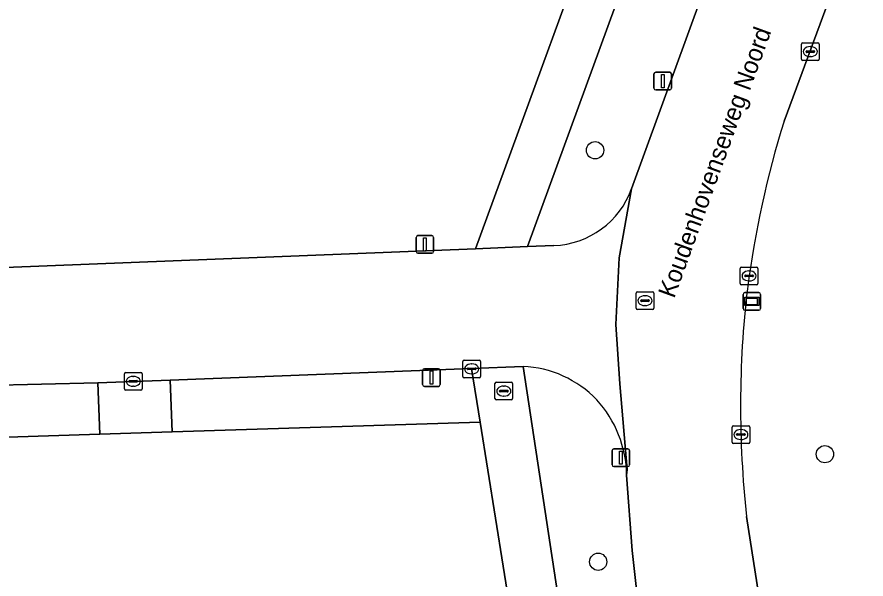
# Model space of a CAD drawing. Extents: x 162417 to 163722, y 384268 to 385417.
# Drawn here: x 163231.72 to 163279.79, y 385176.86 to 385208.66 of the extents above; entities that cross this region are included whole.
import ezdxf

# ---------------------------------------------------------------- set-up
doc = ezdxf.new("R2010")
doc.units = 0
for name, color, linetype in [('IMGEO_Berm_groen', 7, 'Continuous'), ('IMGEO_Boom', 7, 'Continuous'), ('IMGEO_Brandkraan', 7, 'Continuous'), ('IMGEO_Erf', 7, 'Continuous'), ('IMGEO_Grasland_overig', 7, 'Continuous'), ('IMGEO_Groenvoorziening', 7, 'Continuous'), ('IMGEO_Kolk', 7, 'Continuous'), ('IMGEO_Lichtmast', 7, 'Continuous'), ('IMGEO_Openbare_ruimte_label', 7, 'Continuous'), ('IMGEO_Rijbaan_lokaal_gesloten', 7, 'Continuous'), ('IMGEO_Rioolput', 7, 'Continuous'), ('IMGEO_Straatnaambord', 7, 'Continuous'), ('IMGEO_Voetpad_open', 7, 'Continuous')]:
    doc.layers.add(name, color=color, linetype=linetype)

msp = doc.modelspace()

# ---------------------------------------------------------------- linework, layer by layer
at = {"layer": 'IMGEO_Berm_groen'}
for points in [[(163277.16, 385240.937), (163260.628, 385195.67), (163262.123, 385195.725)], [(163266.521, 385198.944), (163279.27, 385233.939)], [(163260.372, 385188.89), (163268.602, 385134.675)], [(163268.44, 385164.697), (163267.291, 385171.846), (163266.557, 385178.462), (163266.237, 385182.736)]]:
    msp.add_lwpolyline(points, dxfattribs=at)
msp.add_lwpolyline([(163257.459, 385188.774), (163240.394, 385188.115), (163240.507, 385185.177), (163257.947, 385185.727)], close=True, dxfattribs=at)
for centre, radius, start, end in [((163261.919, 385200.618), 4.897, 272.3892, 340.0134), ((163260.073, 385182.676), 6.221, 44.0172, 87.248), ((163259.762, 385182.635), 6.476, 0.8896, 42.3605)]:
    msp.add_arc(centre, radius, start, end, dxfattribs=at)
at = {"layer": 'IMGEO_Boom'}
for centre in [(163264.451, 385201.116), (163277.461, 385183.919), (163264.626, 385177.83)]:
    msp.add_circle(centre, 0.489, dxfattribs=at)
at = {"layer": 'IMGEO_Brandkraan'}
for p, q in [((163258.783, 385187.064), (163258.783, 385187.916)), ((163258.858, 385187.99), (163259.71, 385187.99)), ((163259.784, 385187.916), (163259.784, 385187.064)), ((163259.042, 385187.484), (163259.042, 385187.496)), ((163259.48, 385187.447), (163259.082, 385187.447)), ((163259.085, 385187.533), (163259.483, 385187.533)), ((163259.271, 385187.77), (163259.296, 385187.77)), ((163259.526, 385187.496), (163259.526, 385187.484)), ((163259.71, 385186.99), (163258.858, 385186.99)), ((163259.294, 385187.21), (163259.269, 385187.21))]:
    msp.add_line(p, q, dxfattribs=at)
for points in [[(163258.783, 385187.064), (163258.783, 385187.916)], [(163258.858, 385187.99), (163259.71, 385187.99)], [(163259.784, 385187.916), (163259.784, 385187.064)], [(163259.71, 385186.99), (163258.858, 385186.99)]]:
    msp.add_lwpolyline(points, dxfattribs=at)
for centre, radius, start, end in [((163258.86, 385187.914), 0.0765, 91.552, 178.448), ((163258.86, 385187.914), 0.0765, 91.552, 178.448), ((163259.708, 385187.914), 0.0765, 1.552, 88.448), ((163259.708, 385187.914), 0.0765, 1.552, 88.448), ((163259.082, 385187.493), 0.0403, 85.8775, 175.7526), ((163259.079, 385187.483), 0.0366, 178.938, 274.7102), ((163259.483, 385187.49), 0.043, 264.8664, 352.4533), ((163259.487, 385187.495), 0.0386, 1.7309, 96.639), ((163258.86, 385187.066), 0.0765, 181.552, 268.448), ((163258.86, 385187.066), 0.0765, 181.552, 268.448), ((163259.708, 385187.066), 0.0765, 271.552, 358.448), ((163259.708, 385187.066), 0.0765, 271.552, 358.448)]:
    msp.add_arc(centre, radius, start, end, dxfattribs=at)
for centre, major_axis, ratio, start_param, end_param in [((163259.27, 385187.49), (-0.387, 0.002), 0.722429, 4.712389, 7.853982), ((163259.295, 385187.49), (-0.39, 0.002), 0.717154, 1.570796, 4.712389)]:
    msp.add_ellipse(centre, major_axis=major_axis, ratio=ratio, start_param=start_param, end_param=end_param, dxfattribs=at)
at = {"layer": 'IMGEO_Erf'}
for points in [[(163160.672, 385191.689), (163257.673, 385195.54), (163274.704, 385242.119)], [(163166.066, 385103.869), (163265.986, 385133.92), (163261.426, 385163.999), (163257.947, 385185.727)], [(163257.947, 385185.727), (163240.507, 385185.177), (163236.412, 385185.048), (163223.611, 385184.644)]]:
    msp.add_lwpolyline(points, dxfattribs=at)
at = {"layer": 'IMGEO_Grasland_overig'}
msp.add_lwpolyline([(163236.3, 385187.957), (163223.52, 385187.664), (163223.611, 385184.644), (163236.412, 385185.048)], close=True, dxfattribs=at)
at = {"layer": 'IMGEO_Groenvoorziening'}
for points in [[(163284.103, 385139.877), (163287.208, 385141.009), (163283.03, 385167.757), (163281.095, 385181.154), (163280.519, 385186.099), (163280.307, 385188.617), (163280.36, 385191.142), (163280.579, 385193.07), (163281.529, 385196.973), (163282.7, 385200.315), (163291.283, 385223.567), (163283.897, 385226.404), (163275.147, 385202.762)], [(163273.029, 385180.384), (163275.685, 385163.351), (163276.433, 385158.553), (163278.864, 385142.966)]]:
    msp.add_lwpolyline(points, dxfattribs=at)
for centre, radius, start, end in [((163329.124, 385185.979), 56.526, 162.7281, 172.5829), ((163329.631, 385186.646), 56.947, 173.3139, 186.3128)]:
    msp.add_arc(centre, radius, start, end, dxfattribs=at)
at = {"layer": 'IMGEO_Kolk'}
for p, q in [((163276.136, 385206.274), (163276.136, 385207.126)), ((163276.211, 385207.2), (163277.063, 385207.2)), ((163277.137, 385207.126), (163277.137, 385206.274)), ((163276.395, 385206.694), (163276.395, 385206.706)), ((163276.833, 385206.657), (163276.435, 385206.657)), ((163276.438, 385206.743), (163276.836, 385206.743)), ((163276.624, 385206.98), (163276.649, 385206.98)), ((163276.879, 385206.706), (163276.879, 385206.694)), ((163277.063, 385206.2), (163276.211, 385206.2)), ((163276.647, 385206.42), (163276.622, 385206.42)), ((163272.669, 385193.582), (163272.669, 385194.434)), ((163272.744, 385194.508), (163273.596, 385194.508)), ((163272.971, 385194.051), (163273.369, 385194.051)), ((163273.157, 385194.288), (163273.182, 385194.288)), ((163273.67, 385194.434), (163273.67, 385193.582)), ((163272.928, 385194.002), (163272.928, 385194.014)), ((163273.366, 385193.965), (163272.968, 385193.965)), ((163273.18, 385193.728), (163273.155, 385193.728)), ((163273.412, 385194.014), (163273.412, 385194.002)), ((163273.596, 385193.508), (163272.744, 385193.508)), ((163257.038, 385189.245), (163257.89, 385189.245)), ((163256.963, 385188.319), (163256.963, 385189.171)), ((163257.222, 385188.739), (163257.222, 385188.751)), ((163257.265, 385188.788), (163257.663, 385188.788)), ((163257.451, 385189.025), (163257.476, 385189.025)), ((163257.706, 385188.751), (163257.706, 385188.739)), ((163257.964, 385189.171), (163257.964, 385188.319)), ((163237.803, 385187.616), (163237.803, 385188.468)), ((163237.878, 385188.542), (163238.73, 385188.542)), ((163238.291, 385188.322), (163238.316, 385188.322)), ((163238.804, 385188.468), (163238.804, 385187.616)), ((163257.66, 385188.702), (163257.262, 385188.702)), ((163257.474, 385188.465), (163257.449, 385188.465)), ((163238.062, 385188.036), (163238.062, 385188.048)), ((163238.5, 385187.999), (163238.102, 385187.999)), ((163238.105, 385188.085), (163238.503, 385188.085)), ((163238.546, 385188.048), (163238.546, 385188.036)), ((163257.89, 385188.245), (163257.038, 385188.245)), ((163238.73, 385187.542), (163237.878, 385187.542)), ((163238.314, 385187.762), (163238.289, 385187.762)), ((163272.205, 385184.603), (163272.205, 385185.455)), ((163272.28, 385185.529), (163273.132, 385185.529)), ((163273.206, 385185.455), (163273.206, 385184.603)), ((163272.464, 385185.023), (163272.464, 385185.035)), ((163272.902, 385184.986), (163272.504, 385184.986)), ((163272.507, 385185.072), (163272.905, 385185.072)), ((163272.693, 385185.309), (163272.718, 385185.309)), ((163272.948, 385185.035), (163272.948, 385185.023)), ((163273.132, 385184.529), (163272.28, 385184.529)), ((163272.716, 385184.749), (163272.691, 385184.749))]:
    msp.add_line(p, q, dxfattribs=at)
for points in [[(163276.136, 385206.274), (163276.136, 385207.126)], [(163276.211, 385207.2), (163277.063, 385207.2)], [(163277.137, 385207.126), (163277.137, 385206.274)], [(163277.063, 385206.2), (163276.211, 385206.2)], [(163272.669, 385193.582), (163272.669, 385194.434)], [(163272.744, 385194.508), (163273.596, 385194.508)], [(163273.67, 385194.434), (163273.67, 385193.582)], [(163273.596, 385193.508), (163272.744, 385193.508)], [(163257.038, 385189.245), (163257.89, 385189.245)], [(163256.963, 385188.319), (163256.963, 385189.171)], [(163257.964, 385189.171), (163257.964, 385188.319)], [(163237.803, 385187.616), (163237.803, 385188.468)], [(163237.878, 385188.542), (163238.73, 385188.542)], [(163238.804, 385188.468), (163238.804, 385187.616)], [(163257.89, 385188.245), (163257.038, 385188.245)], [(163238.73, 385187.542), (163237.878, 385187.542)], [(163272.205, 385184.603), (163272.205, 385185.455)], [(163272.28, 385185.529), (163273.132, 385185.529)], [(163273.206, 385185.455), (163273.206, 385184.603)], [(163273.132, 385184.529), (163272.28, 385184.529)]]:
    msp.add_lwpolyline(points, dxfattribs=at)
for centre, radius, start, end in [((163276.213, 385207.124), 0.0765, 91.552, 178.448), ((163276.213, 385207.124), 0.0765, 91.552, 178.448), ((163277.061, 385207.124), 0.0765, 1.552, 88.448), ((163277.061, 385207.124), 0.0765, 1.552, 88.448), ((163276.435, 385206.703), 0.0403, 85.8775, 175.7526), ((163276.432, 385206.693), 0.0366, 178.938, 274.7102), ((163276.836, 385206.7), 0.043, 264.8664, 352.4533), ((163276.84, 385206.705), 0.0386, 1.7309, 96.639), ((163276.213, 385206.276), 0.0765, 181.552, 268.448), ((163276.213, 385206.276), 0.0765, 181.552, 268.448), ((163277.061, 385206.276), 0.0765, 271.552, 358.448), ((163277.061, 385206.276), 0.0765, 271.552, 358.448), ((163272.746, 385194.432), 0.0765, 91.552, 178.448), ((163272.746, 385194.432), 0.0765, 91.552, 178.448), ((163272.968, 385194.011), 0.0403, 85.8775, 175.7526), ((163273.373, 385194.013), 0.0386, 1.7309, 96.639), ((163273.594, 385194.432), 0.0765, 1.552, 88.448), ((163273.594, 385194.432), 0.0765, 1.552, 88.448), ((163272.746, 385193.584), 0.0765, 181.552, 268.448), ((163272.746, 385193.584), 0.0765, 181.552, 268.448), ((163272.965, 385194.001), 0.0366, 178.938, 274.7102), ((163273.369, 385194.008), 0.043, 264.8664, 352.4533), ((163273.594, 385193.584), 0.0765, 271.552, 358.448), ((163273.594, 385193.584), 0.0765, 271.552, 358.448), ((163257.04, 385189.169), 0.0765, 91.552, 178.448), ((163257.04, 385189.169), 0.0765, 91.552, 178.448), ((163257.888, 385189.169), 0.0765, 1.552, 88.448), ((163257.888, 385189.169), 0.0765, 1.552, 88.448), ((163257.262, 385188.748), 0.0403, 85.8775, 175.7526), ((163257.667, 385188.75), 0.0386, 1.7309, 96.639), ((163237.88, 385188.466), 0.0765, 91.552, 178.448), ((163237.88, 385188.466), 0.0765, 91.552, 178.448), ((163238.728, 385188.466), 0.0765, 1.552, 88.448), ((163238.728, 385188.466), 0.0765, 1.552, 88.448), ((163257.04, 385188.321), 0.0765, 181.552, 268.448), ((163257.04, 385188.321), 0.0765, 181.552, 268.448), ((163257.259, 385188.738), 0.0366, 178.938, 274.7102), ((163257.663, 385188.745), 0.043, 264.8664, 352.4533), ((163257.888, 385188.321), 0.0765, 271.552, 358.448), ((163257.888, 385188.321), 0.0765, 271.552, 358.448), ((163238.102, 385188.045), 0.0403, 85.8775, 175.7526), ((163238.099, 385188.035), 0.0366, 178.938, 274.7102), ((163238.503, 385188.042), 0.043, 264.8664, 352.4533), ((163238.507, 385188.047), 0.0386, 1.7309, 96.639), ((163237.88, 385187.618), 0.0765, 181.552, 268.448), ((163237.88, 385187.618), 0.0765, 181.552, 268.448), ((163238.728, 385187.618), 0.0765, 271.552, 358.448), ((163238.728, 385187.618), 0.0765, 271.552, 358.448), ((163272.282, 385185.453), 0.0765, 91.552, 178.448), ((163272.282, 385185.453), 0.0765, 91.552, 178.448), ((163273.13, 385185.453), 0.0765, 1.552, 88.448), ((163273.13, 385185.453), 0.0765, 1.552, 88.448), ((163272.504, 385185.032), 0.0403, 85.8775, 175.7526), ((163272.501, 385185.022), 0.0366, 178.938, 274.7102), ((163272.905, 385185.029), 0.043, 264.8664, 352.4533), ((163272.909, 385185.034), 0.0386, 1.7309, 96.639), ((163272.282, 385184.605), 0.0765, 181.552, 268.448), ((163272.282, 385184.605), 0.0765, 181.552, 268.448), ((163273.13, 385184.605), 0.0765, 271.552, 358.448), ((163273.13, 385184.605), 0.0765, 271.552, 358.448)]:
    msp.add_arc(centre, radius, start, end, dxfattribs=at)
for centre, major_axis, ratio, start_param, end_param in [((163276.623, 385206.7), (-0.387, 0.002), 0.722429, 4.712389, 7.853982), ((163276.648, 385206.7), (-0.39, 0.002), 0.717154, 1.570796, 4.712389), ((163273.156, 385194.008), (-0.387, 0.002), 0.722429, 4.712389, 7.853982), ((163273.181, 385194.008), (-0.39, 0.002), 0.717154, 1.570796, 4.712389), ((163257.45, 385188.745), (-0.387, 0.002), 0.722429, 4.712389, 7.853982), ((163257.475, 385188.745), (-0.39, 0.002), 0.717154, 1.570796, 4.712389), ((163238.29, 385188.042), (-0.387, 0.002), 0.722429, 4.712389, 7.853982), ((163238.315, 385188.042), (-0.39, 0.002), 0.717154, 1.570796, 4.712389), ((163272.692, 385185.029), (-0.387, 0.002), 0.722429, 4.712389, 7.853982), ((163272.717, 385185.029), (-0.39, 0.002), 0.717154, 1.570796, 4.712389)]:
    msp.add_ellipse(centre, major_axis=major_axis, ratio=ratio, start_param=start_param, end_param=end_param, dxfattribs=at)
at = {"layer": 'IMGEO_Lichtmast'}
for p, q in [((163267.785, 385204.633), (163267.785, 385205.433)), ((163267.785, 385205.433), (163267.785, 385204.633)), ((163267.885, 385205.533), (163268.675, 385205.533)), ((163268.675, 385205.533), (163267.885, 385205.533)), ((163268.775, 385205.433), (163268.775, 385204.633)), ((163268.775, 385204.633), (163268.775, 385205.433)), ((163268.675, 385204.533), (163267.885, 385204.533)), ((163267.885, 385204.533), (163268.675, 385204.533)), ((163254.322, 385195.387), (163254.322, 385196.187)), ((163254.322, 385196.187), (163254.322, 385195.387)), ((163254.422, 385196.287), (163255.212, 385196.287)), ((163255.212, 385196.287), (163254.422, 385196.287)), ((163255.312, 385196.187), (163255.312, 385195.387)), ((163255.312, 385195.387), (163255.312, 385196.187)), ((163255.212, 385195.287), (163254.422, 385195.287)), ((163254.422, 385195.287), (163255.212, 385195.287)), ((163254.787, 385188.754), (163255.577, 385188.754)), ((163255.577, 385188.754), (163254.787, 385188.754)), ((163254.687, 385187.854), (163254.687, 385188.654)), ((163254.687, 385188.654), (163254.687, 385187.854)), ((163255.677, 385188.654), (163255.677, 385187.854)), ((163255.677, 385187.854), (163255.677, 385188.654)), ((163255.577, 385187.754), (163254.787, 385187.754)), ((163254.787, 385187.754), (163255.577, 385187.754)), ((163265.412, 385183.32), (163265.412, 385184.12)), ((163265.412, 385184.12), (163265.412, 385183.32)), ((163265.512, 385184.22), (163266.302, 385184.22)), ((163266.302, 385184.22), (163265.512, 385184.22)), ((163266.402, 385184.12), (163266.402, 385183.32)), ((163266.402, 385183.32), (163266.402, 385184.12)), ((163266.302, 385183.22), (163265.512, 385183.22)), ((163265.512, 385183.22), (163266.302, 385183.22))]:
    msp.add_line(p, q, dxfattribs=at)
for points in [[(163268.205, 385205.408), (163268.355, 385205.408), (163268.355, 385204.658), (163268.205, 385204.658), (163268.205, 385205.408)], [(163254.742, 385196.162), (163254.892, 385196.162), (163254.892, 385195.412), (163254.742, 385195.412), (163254.742, 385196.162)], [(163255.107, 385188.629), (163255.257, 385188.629), (163255.257, 385187.879), (163255.107, 385187.879), (163255.107, 385188.629)], [(163265.832, 385184.095), (163265.982, 385184.095), (163265.982, 385183.345), (163265.832, 385183.345), (163265.832, 385184.095)]]:
    msp.add_lwpolyline(points, dxfattribs=at)
for centre, start, end in [((163267.885, 385205.433), 90, 180), ((163267.885, 385205.433), 90, 180), ((163268.675, 385205.433), 0, 90), ((163268.675, 385205.433), 360, 90), ((163267.885, 385204.633), 180, 270), ((163267.885, 385204.633), 180, 270), ((163268.675, 385204.633), 270, 0), ((163268.675, 385204.633), 270, 0), ((163254.422, 385196.187), 90, 180), ((163254.422, 385196.187), 90, 180), ((163255.212, 385196.187), 0, 90), ((163255.212, 385196.187), 360, 90), ((163254.422, 385195.387), 180, 270), ((163254.422, 385195.387), 180, 270), ((163255.212, 385195.387), 270, 0), ((163255.212, 385195.387), 270, 0), ((163254.787, 385188.654), 90, 180), ((163254.787, 385188.654), 90, 180), ((163255.577, 385188.654), 0, 90), ((163255.577, 385188.654), 360, 90), ((163254.787, 385187.854), 180, 270), ((163254.787, 385187.854), 180, 270), ((163255.577, 385187.854), 270, 0), ((163255.577, 385187.854), 270, 0), ((163265.512, 385184.12), 90, 180), ((163265.512, 385184.12), 90, 180), ((163266.302, 385184.12), 0, 90), ((163266.302, 385184.12), 360, 90), ((163265.512, 385183.32), 180, 270), ((163265.512, 385183.32), 180, 270), ((163266.302, 385183.32), 270, 0), ((163266.302, 385183.32), 270, 0)]:
    msp.add_arc(centre, 0.1, start, end, dxfattribs=at)
at = {"layer": 'IMGEO_Rijbaan_lokaal_gesloten'}
for points in [[(163279.27, 385233.939), (163266.521, 385198.944), (163265.819, 385195.029), (163265.634, 385191.26), (163265.843, 385187.892), (163266.268, 385183.054), (163266.237, 385182.736), (163266.557, 385178.462), (163267.291, 385171.846), (163268.44, 385164.697), (163268.793, 385162.119), (163275.685, 385163.351), (163273.029, 385180.384)], [(163275.147, 385202.762), (163283.897, 385226.404)], [(163266.237, 385182.736), (163266.268, 385183.054), (163265.843, 385187.892), (163265.634, 385191.26), (163265.819, 385195.029), (163266.521, 385198.944)], [(163262.123, 385195.725), (163260.628, 385195.67), (163257.673, 385195.54), (163160.672, 385191.689), (163150.253, 385191.882), (163142.168, 385191.618), (163142.898, 385184.347), (163150.057, 385185.04), (163164.338, 385185.551), (163170.26, 385185.766), (163171.272, 385185.803), (163175.255, 385185.948), (163180.93, 385186.154), (163189.829, 385186.477), (163191.374, 385186.533), (163198.938, 385186.805), (163200.451, 385186.86), (163204.906, 385187.02), (163221.442, 385187.616), (163223.52, 385187.664), (163236.3, 385187.957), (163240.394, 385188.115), (163257.459, 385188.774)], [(163257.459, 385188.774), (163260.372, 385188.89)]]:
    msp.add_lwpolyline(points, dxfattribs=at)
for centre, radius, start, end in [((163329.124, 385185.979), 56.526, 162.7281, 172.5829), ((163261.919, 385200.618), 4.897, 272.3892, 340.0134), ((163329.631, 385186.646), 56.947, 173.3139, 186.3128), ((163260.073, 385182.676), 6.221, 44.0172, 87.248), ((163259.762, 385182.635), 6.476, 0.8896, 42.3605)]:
    msp.add_arc(centre, radius, start, end, dxfattribs=at)
at = {"layer": 'IMGEO_Rioolput'}
for p, q in [((163266.852, 385193.107), (163267.704, 385193.107)), ((163266.777, 385192.181), (163266.777, 385193.033)), ((163267.036, 385192.601), (163267.036, 385192.613)), ((163267.079, 385192.65), (163267.477, 385192.65)), ((163267.265, 385192.887), (163267.29, 385192.887)), ((163267.52, 385192.613), (163267.52, 385192.601)), ((163267.778, 385193.033), (163267.778, 385192.181)), ((163267.474, 385192.564), (163267.076, 385192.564)), ((163267.288, 385192.327), (163267.263, 385192.327)), ((163267.704, 385192.107), (163266.852, 385192.107))]:
    msp.add_line(p, q, dxfattribs=at)
for points in [[(163266.852, 385193.107), (163267.704, 385193.107)], [(163266.777, 385192.181), (163266.777, 385193.033)], [(163267.778, 385193.033), (163267.778, 385192.181)], [(163267.704, 385192.107), (163266.852, 385192.107)]]:
    msp.add_lwpolyline(points, dxfattribs=at)
for centre, radius, start, end in [((163266.854, 385193.031), 0.0765, 91.552, 178.448), ((163266.854, 385193.031), 0.0765, 91.552, 178.448), ((163267.702, 385193.031), 0.0765, 1.552, 88.448), ((163267.702, 385193.031), 0.0765, 1.552, 88.448), ((163267.076, 385192.61), 0.0403, 85.8775, 175.7526), ((163267.073, 385192.6), 0.0366, 178.938, 274.7102), ((163267.477, 385192.607), 0.043, 264.8664, 352.4533), ((163267.481, 385192.612), 0.0386, 1.7309, 96.639), ((163266.854, 385192.183), 0.0765, 181.552, 268.448), ((163266.854, 385192.183), 0.0765, 181.552, 268.448), ((163267.702, 385192.183), 0.0765, 271.552, 358.448), ((163267.702, 385192.183), 0.0765, 271.552, 358.448)]:
    msp.add_arc(centre, radius, start, end, dxfattribs=at)
for centre, major_axis, ratio, start_param, end_param in [((163267.264, 385192.607), (-0.387, 0.002), 0.722429, 4.712389, 7.853982), ((163267.289, 385192.607), (-0.39, 0.002), 0.717154, 1.570796, 4.712389)]:
    msp.add_ellipse(centre, major_axis=major_axis, ratio=ratio, start_param=start_param, end_param=end_param, dxfattribs=at)
at = {"layer": 'IMGEO_Straatnaambord'}
for p, q in [((163272.829, 385192.163), (163272.829, 385192.963)), ((163272.829, 385192.963), (163272.829, 385192.163)), ((163272.929, 385193.063), (163273.719, 385193.063)), ((163273.719, 385193.063), (163272.929, 385193.063)), ((163273.819, 385192.963), (163273.819, 385192.163)), ((163273.819, 385192.163), (163273.819, 385192.963)), ((163273.719, 385192.063), (163272.929, 385192.063)), ((163272.929, 385192.063), (163273.719, 385192.063))]:
    msp.add_line(p, q, dxfattribs=at)
for points in [[(163272.93, 385192.795), (163273.718, 385192.795), (163273.718, 385192.331), (163272.93, 385192.331), (163272.93, 385192.795)], [(163272.995, 385192.73), (163272.995, 385192.396), (163273.653, 385192.396), (163273.653, 385192.73), (163272.995, 385192.73)]]:
    msp.add_lwpolyline(points, dxfattribs=at)
for centre, start, end in [((163272.929, 385192.963), 90, 180), ((163272.929, 385192.963), 90, 180), ((163273.719, 385192.963), 0, 90), ((163273.719, 385192.963), 360, 90), ((163272.929, 385192.163), 180, 270), ((163272.929, 385192.163), 180, 270), ((163273.719, 385192.163), 270, 0), ((163273.719, 385192.163), 270, 0)]:
    msp.add_arc(centre, 0.1, start, end, dxfattribs=at)
at = {"layer": 'IMGEO_Voetpad_open'}
for points in [[(163260.628, 385195.67), (163277.16, 385240.937), (163275.759, 385241.708), (163274.704, 385242.119), (163257.673, 385195.54)], [(163260.372, 385188.89), (163257.459, 385188.774), (163257.947, 385185.727), (163261.426, 385163.999), (163265.986, 385133.92), (163268.602, 385134.675)], [(163240.507, 385185.177), (163240.394, 385188.115), (163236.3, 385187.957), (163236.412, 385185.048)]]:
    msp.add_lwpolyline(points, close=True, dxfattribs=at)

# ---------------------------------------------------------------- texts
at = {"layer": 'IMGEO_Openbare_ruimte_label'}
msp.add_text('Koudenhovenseweg Noord', height=1, rotation=70.0071, dxfattribs=at).set_placement((163268.927, 385192.693))

doc.saveas('drawing.dxf')
